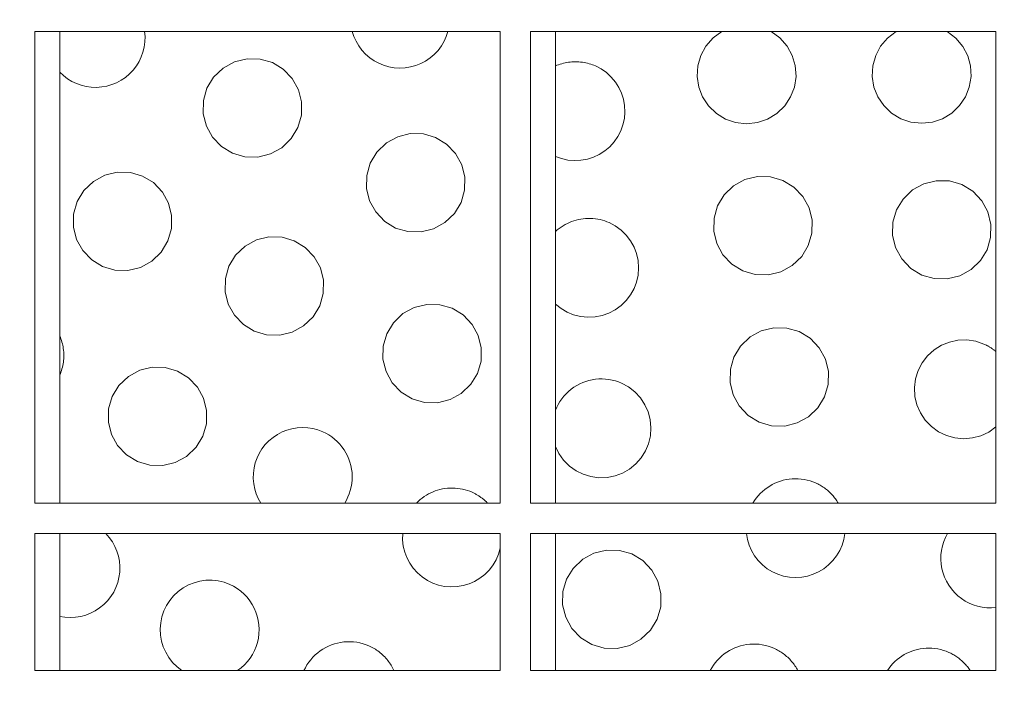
# Model space of a CAD drawing. Header units: metres. Extents: x 1306 to 1412, y -79 to 41.
# Tile 356 of 656: x 1360.7805 to 1360.8452, y -16.9475 to -16.9032. Entities that reach past the tile are written whole.
import ezdxf

# ---------------------------------------------------------------- set-up
doc = ezdxf.new("R2010")
doc.units = ezdxf.units.M
doc.header["$PDMODE"] = 65
doc.linetypes.add('AUSGEZOGEN', pattern=[0])
doc.layers.add('XR$3$Maßlinie 1_50', color=7, linetype='AUSGEZOGEN', lineweight=25)
doc.layers.add('XR$4$Möblierung', color=4, linetype='AUSGEZOGEN', lineweight=13)
doc.styles.add('ARIAL', font='arial.ttf')
doc.dimstyles.new('DIMSTYLE_11', dxfattribs={"dimtxt": 0.15, "dimasz": 0.03, "dimexe": 0, "dimexo": 0, "dimgap": 0.075, "dimtad": 2, "dimrnd": 0.005, "dimzin": 4, "dimdsep": 46, "dimtxsty": 'ARIAL', "dimblk1": 'ALL_ML_STRICH', "dimblk2": 'ALL_ML_STRICH', "dimsah": 1, "dimcen": 0, "dimclrd": 3, "dimclre": 3, "dimclrt": 3, "dimadec": 0, "dimazin": 0, "dimtfac": 1, "dimtdec": 0, "dimtix": 1, "dimtmove": 2, "dimatfit": 3, "dimfxl": 0, "dimtzin": 0, "dimlwd": 0, "dimlwe": 25, "dimarcsym": 0})
doc.dimstyles.new('DIMSTYLE_12', dxfattribs={"dimtxt": 0.15, "dimasz": 0.03, "dimexe": 0, "dimexo": 0, "dimgap": 0.075, "dimtad": 2, "dimdec": 3, "dimrnd": 0.005, "dimzin": 4, "dimdsep": 46, "dimtxsty": 'ARIAL', "dimblk1": 'ALL_ML_STRICH', "dimblk2": 'ALL_ML_STRICH', "dimsah": 1, "dimcen": 0, "dimclrd": 3, "dimclre": 3, "dimclrt": 3, "dimadec": 0, "dimazin": 0, "dimtfac": 1, "dimtdec": 0, "dimtix": 1, "dimtmove": 2, "dimatfit": 3, "dimfxl": 0, "dimtzin": 0, "dimlwd": 0, "dimlwe": 25, "dimarcsym": 0})
doc.dimstyles.new('DIMSTYLE_24', dxfattribs={"dimtxt": 0.225, "dimasz": 0.15, "dimexe": 0, "dimexo": 0, "dimgap": 0.1125, "dimtad": 2, "dimrnd": 0.005, "dimzin": 4, "dimdsep": 46, "dimtxsty": 'ARIAL', "dimblk1": 'ALL_ML_STRICH', "dimblk2": 'ALL_ML_STRICH', "dimsah": 1, "dimcen": 0, "dimclrd": 3, "dimclre": 3, "dimclrt": 3, "dimadec": 0, "dimazin": 0, "dimtfac": 1, "dimtdec": 0, "dimtix": 1, "dimtmove": 2, "dimatfit": 3, "dimfxl": 0, "dimtzin": 0, "dimlwd": 0, "dimlwe": 25, "dimarcsym": 0})
doc.dimstyles.new('DIMSTYLE_6', dxfattribs={"dimtxt": 0.15, "dimasz": 0.15, "dimexe": 0, "dimexo": 0, "dimgap": 0.075, "dimtad": 2, "dimrnd": 0.005, "dimzin": 4, "dimdsep": 46, "dimtxsty": 'ARIAL', "dimblk1": 'ALL_ML_STRICH', "dimblk2": 'ALL_ML_STRICH', "dimsah": 1, "dimcen": 0, "dimclrd": 3, "dimclre": 3, "dimclrt": 3, "dimadec": 0, "dimazin": 0, "dimtfac": 1, "dimtdec": 0, "dimtix": 1, "dimtmove": 2, "dimatfit": 3, "dimfxl": 0, "dimtzin": 0, "dimlwd": 0, "dimlwe": 25, "dimarcsym": 0})

# ---------------------------------------------------------------- blocks, each defined once
blk = doc.blocks.new('ALL_ML_STRICH')
at = {"color": 0, "linetype": 'ByBlock', "lineweight": -2}
for p, q in [((0, -0.5), (0, 0.5)), ((-0.3, -0.3), (0.3, 0.3)), ((-1, 0), (0.5, 0))]:
    blk.add_line(p, q, dxfattribs=at)
blk = doc.blocks.new('*D765')
at = {"layer": 'DEFPOINTS', "color": 3, "linetype": 'AUSGEZOGEN', "lineweight": 25, "transparency": 33554687}
for p in [(1342.770147, -10.159095), (1342.770147, -20.110807), (1361.060147, -20.300157)]:
    blk.add_point(p, dxfattribs=at)
at = {"layer": 'XR$3$Maßlinie 1_50', "color": 3, "linetype": 'AUSGEZOGEN', "lineweight": -2, "transparency": 33554687}
for p, q in [((1342.770147, -10.209095), (1342.770147, -10.159095)), ((1342.770147, -10.159095), (1361.060147, -10.159095)), ((1361.060147, -10.209095), (1361.060147, -10.159095))]:
    blk.add_line(p, q, dxfattribs=at)
at = {"layer": 'XR$3$Maßlinie 1_50', "color": 3, "linetype": 'AUSGEZOGEN', "lineweight": 25, "transparency": 33554687, "xscale": 0.03000000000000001, "yscale": 0.03000000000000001, "zscale": 0.03000000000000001, "rotation": 180}
blk.add_blockref('ALL_ML_STRICH', (1342.770147, -10.159095), dxfattribs=at)
at = {"layer": 'XR$3$Maßlinie 1_50', "color": 3, "linetype": 'AUSGEZOGEN', "lineweight": 25, "transparency": 33554687, "xscale": 0.03000000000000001, "yscale": 0.03000000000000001, "zscale": 0.03000000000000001}
blk.add_blockref('ALL_ML_STRICH', (1361.060147, -10.159095), dxfattribs=at)
at = {"layer": 'XR$3$Maßlinie 1_50', "color": 3, "linetype": 'AUSGEZOGEN', "lineweight": 25, "transparency": 33554687, "insert": (1351.919076, -10.031537), "char_height": 0.15, "width": 0.6, "attachment_point": 5, "style": 'ARIAL'}
blk.add_mtext('\\W0.80;\\A1;{\\A1;{18.29\\H0.099000;\\S^ ;}}', dxfattribs=at)
blk = doc.blocks.new('*D782')
at = {"layer": 'DEFPOINTS', "color": 3, "linetype": 'AUSGEZOGEN', "lineweight": 25, "transparency": 33554687}
for p in [(1343.120147, -10.959095), (1343.120147, -20.111221), (1361.060147, -20.503401)]:
    blk.add_point(p, dxfattribs=at)
at = {"layer": 'XR$3$Maßlinie 1_50', "color": 3, "linetype": 'AUSGEZOGEN', "lineweight": -2, "transparency": 33554687}
for p, q in [((1343.120147, -11.009095), (1343.120147, -10.959095)), ((1343.120147, -10.959095), (1361.060147, -10.959095)), ((1361.060147, -11.009095), (1361.060147, -10.959095))]:
    blk.add_line(p, q, dxfattribs=at)
at = {"layer": 'XR$3$Maßlinie 1_50', "color": 3, "linetype": 'AUSGEZOGEN', "lineweight": 25, "transparency": 33554687, "xscale": 0.03000000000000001, "yscale": 0.03000000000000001, "zscale": 0.03000000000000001, "rotation": 180}
blk.add_blockref('ALL_ML_STRICH', (1343.120147, -10.959095), dxfattribs=at)
at = {"layer": 'XR$3$Maßlinie 1_50', "color": 3, "linetype": 'AUSGEZOGEN', "lineweight": 25, "transparency": 33554687, "xscale": 0.03000000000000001, "yscale": 0.03000000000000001, "zscale": 0.03000000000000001}
blk.add_blockref('ALL_ML_STRICH', (1361.060147, -10.959095), dxfattribs=at)
at = {"layer": 'XR$3$Maßlinie 1_50', "color": 3, "linetype": 'AUSGEZOGEN', "lineweight": 25, "transparency": 33554687, "insert": (1352.094444, -10.831537), "char_height": 0.15, "width": 0.6, "attachment_point": 5, "style": 'ARIAL'}
blk.add_mtext('\\W0.80;\\A1;{\\A1;{17.94\\H0.099000;\\S^ ;}}', dxfattribs=at)
blk = doc.blocks.new('*D899')
at = {"layer": 'DEFPOINTS', "color": 3, "linetype": 'AUSGEZOGEN', "lineweight": 25, "transparency": 33554687}
for p in [(1342.770147, -8.559095), (1361.240147, -14.918246), (1342.770147, -18.601575)]:
    blk.add_point(p, dxfattribs=at)
at = {"layer": 'XR$3$Maßlinie 1_50', "color": 3, "linetype": 'AUSGEZOGEN', "lineweight": -2, "transparency": 33554687}
for p, q in [((1342.770147, -9.159095), (1342.770147, -8.559095)), ((1342.770147, -8.559095), (1361.240147, -8.559095)), ((1361.240147, -9.159095), (1361.240147, -8.559095))]:
    blk.add_line(p, q, dxfattribs=at)
at = {"layer": 'XR$3$Maßlinie 1_50', "color": 3, "linetype": 'AUSGEZOGEN', "lineweight": 25, "transparency": 33554687, "xscale": 0.15, "yscale": 0.15, "zscale": 0.15, "rotation": 180}
blk.add_blockref('ALL_ML_STRICH', (1342.770147, -8.559095), dxfattribs=at)
at = {"layer": 'XR$3$Maßlinie 1_50', "color": 3, "linetype": 'AUSGEZOGEN', "lineweight": 25, "transparency": 33554687, "xscale": 0.15, "yscale": 0.15, "zscale": 0.15}
blk.add_blockref('ALL_ML_STRICH', (1361.240147, -8.559095), dxfattribs=at)
at = {"layer": 'XR$3$Maßlinie 1_50', "color": 3, "linetype": 'AUSGEZOGEN', "lineweight": 25, "transparency": 33554687, "insert": (1352.011102, -8.392605), "char_height": 0.225, "width": 0.9, "attachment_point": 5, "style": 'ARIAL'}
blk.add_mtext('\\W0.80;\\A1;{\\fArial|i0|b1;\\A1;{18.47\\H0.148500;\\S^ ;}}', dxfattribs=at)
blk = doc.blocks.new('*D929')
at = {"layer": 'DEFPOINTS', "color": 3, "linetype": 'AUSGEZOGEN', "lineweight": 25, "transparency": 33554687}
for p in [(1362.146243, -15.158246), (1340.424075, -17.543246), (1364.271243, -17.543246)]:
    blk.add_point(p, dxfattribs=at)
at = {"layer": 'XR$3$Maßlinie 1_50', "color": 3, "linetype": 'AUSGEZOGEN', "lineweight": -2, "transparency": 33554687}
for p, q in [((1340.474075, -15.158246), (1340.424075, -15.158246)), ((1340.424075, -17.543246), (1340.424075, -15.158246)), ((1340.474075, -17.543246), (1340.424075, -17.543246))]:
    blk.add_line(p, q, dxfattribs=at)
at = {"layer": 'XR$3$Maßlinie 1_50', "color": 3, "linetype": 'AUSGEZOGEN', "lineweight": 25, "transparency": 33554687, "xscale": 0.03000000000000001, "yscale": 0.03000000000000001, "zscale": 0.03000000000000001}
for p, rotation in [((1340.424075, -15.158246), 90), ((1340.424075, -17.543246), 270)]:
    blk.add_blockref('ALL_ML_STRICH', p, dxfattribs=dict(at, rotation=rotation))
at = {"layer": 'XR$3$Maßlinie 1_50', "color": 3, "linetype": 'AUSGEZOGEN', "lineweight": 25, "transparency": 33554687, "insert": (1340.296415, -16.329841), "char_height": 0.15, "width": 0.6, "attachment_point": 5, "rotation": 90, "style": 'ARIAL'}
blk.add_mtext('\\W0.80;\\A1;{\\A1;{2.38\\H0.099000;\\S5^ ;}}', dxfattribs=at)
blk = doc.blocks.new('*D938')
at = {"layer": 'DEFPOINTS', "color": 3, "linetype": 'AUSGEZOGEN', "lineweight": 25, "transparency": 33554687}
for p in [(1364.969142, -15.158246), (1338.824075, -20.293246), (1364.65696, -20.293246)]:
    blk.add_point(p, dxfattribs=at)
at = {"layer": 'XR$3$Maßlinie 1_50', "color": 3, "linetype": 'AUSGEZOGEN', "lineweight": -2, "transparency": 33554687}
for p, q in [((1338.874075, -15.158246), (1338.824075, -15.158246)), ((1338.824075, -20.293246), (1338.824075, -15.158246)), ((1338.874075, -20.293246), (1338.824075, -20.293246))]:
    blk.add_line(p, q, dxfattribs=at)
at = {"layer": 'XR$3$Maßlinie 1_50', "color": 3, "linetype": 'AUSGEZOGEN', "lineweight": 25, "transparency": 33554687, "xscale": 0.03000000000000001, "yscale": 0.03000000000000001, "zscale": 0.03000000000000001}
for p, rotation in [((1338.824075, -15.158246), 90), ((1338.824075, -20.293246), 270)]:
    blk.add_blockref('ALL_ML_STRICH', p, dxfattribs=dict(at, rotation=rotation))
at = {"layer": 'XR$3$Maßlinie 1_50', "color": 3, "linetype": 'AUSGEZOGEN', "lineweight": 25, "transparency": 33554687, "insert": (1338.696415, -17.704841), "char_height": 0.15, "width": 0.6, "attachment_point": 5, "rotation": 90, "style": 'ARIAL'}
blk.add_mtext('\\W0.80;\\A1;{\\A1;{5.13\\H0.099000;\\S5^ ;}}', dxfattribs=at)
blk = doc.blocks.new('*D963')
at = {"layer": 'DEFPOINTS', "color": 3, "linetype": 'AUSGEZOGEN', "lineweight": 25, "transparency": 33554687}
for p in [(1360.315869, -16.218246), (1360.170906, -17.818246), (1361.000147, -17.818246)]:
    blk.add_point(p, dxfattribs=at)
at = {"layer": 'XR$3$Maßlinie 1_50', "color": 3, "linetype": 'AUSGEZOGEN', "lineweight": -2, "transparency": 33554687}
for p, q in [((1360.220906, -16.218246), (1360.170906, -16.218246)), ((1360.170906, -17.818246), (1360.170906, -16.218246)), ((1360.220906, -17.818246), (1360.170906, -17.818246))]:
    blk.add_line(p, q, dxfattribs=at)
at = {"layer": 'XR$3$Maßlinie 1_50', "color": 3, "linetype": 'AUSGEZOGEN', "lineweight": 25, "transparency": 33554687, "xscale": 0.15, "yscale": 0.15, "zscale": 0.15}
for p, rotation in [((1360.170906, -16.218246), 90), ((1360.170906, -17.818246), 270)]:
    blk.add_blockref('ALL_ML_STRICH', p, dxfattribs=dict(at, rotation=rotation))
at = {"layer": 'XR$3$Maßlinie 1_50', "color": 3, "linetype": 'AUSGEZOGEN', "lineweight": 25, "transparency": 33554687, "insert": (1360.043348, -17.009373), "char_height": 0.15, "width": 0.48, "attachment_point": 5, "rotation": 90, "style": 'ARIAL'}
blk.add_mtext('\\W0.80;\\A1;{\\A1;{1.60\\H0.099000;\\S^ ;}}', dxfattribs=at)
blk = doc.blocks.new('*D1085')
at = {"layer": 'DEFPOINTS', "color": 3, "linetype": 'AUSGEZOGEN', "lineweight": 25, "transparency": 33554687}
for p in [(1366.101204, -15.158246), (1339.624075, -17.543246), (1365.925791, -17.543246)]:
    blk.add_point(p, dxfattribs=at)
at = {"layer": 'XR$3$Maßlinie 1_50', "color": 3, "linetype": 'AUSGEZOGEN', "lineweight": -2, "transparency": 33554687}
for p, q in [((1339.674075, -15.158246), (1339.624075, -15.158246)), ((1339.624075, -17.543246), (1339.624075, -15.158246)), ((1339.674075, -17.543246), (1339.624075, -17.543246))]:
    blk.add_line(p, q, dxfattribs=at)
at = {"layer": 'XR$3$Maßlinie 1_50', "color": 3, "linetype": 'AUSGEZOGEN', "lineweight": 25, "transparency": 33554687, "xscale": 0.03000000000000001, "yscale": 0.03000000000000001, "zscale": 0.03000000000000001}
for p, rotation in [((1339.624075, -15.158246), 90), ((1339.624075, -17.543246), 270)]:
    blk.add_blockref('ALL_ML_STRICH', p, dxfattribs=dict(at, rotation=rotation))
at = {"layer": 'XR$3$Maßlinie 1_50', "color": 3, "linetype": 'AUSGEZOGEN', "lineweight": 25, "transparency": 33554687, "insert": (1339.496415, -16.329841), "char_height": 0.15, "width": 0.6, "attachment_point": 5, "rotation": 90, "style": 'ARIAL'}
blk.add_mtext('\\W0.80;\\A1;{\\A1;{2.38\\H0.099000;\\S5^ ;}}', dxfattribs=at)
blk = doc.blocks.new('COMPLEXOBJECT_326')
at = {"layer": 'XR$4$Möblierung', "color": 52, "linetype": 'AUSGEZOGEN', "lineweight": 13, "transparency": 33554687}
for p, q in [((1360.781514, -16.903994), (1360.781514, -16.934994)), ((1360.812092, -16.903994), (1360.781514, -16.903994)), ((1360.783159, -16.934994), (1360.783159, -16.903994)), ((1360.812092, -16.934994), (1360.812092, -16.903994)), ((1360.814065, -16.903994), (1360.814065, -16.934994)), ((1360.844642, -16.903994), (1360.814065, -16.903994)), ((1360.81571, -16.934994), (1360.81571, -16.903994)), ((1360.844642, -16.934994), (1360.844642, -16.903994)), ((1360.781514, -16.934994), (1360.812092, -16.934994)), ((1360.814065, -16.934994), (1360.844642, -16.934994)), ((1360.781514, -16.936994), (1360.781514, -16.945994)), ((1360.812092, -16.936994), (1360.781514, -16.936994)), ((1360.783159, -16.945994), (1360.783159, -16.936994)), ((1360.812092, -16.945994), (1360.812092, -16.936994)), ((1360.814065, -16.936994), (1360.814065, -16.945994)), ((1360.844642, -16.936994), (1360.814065, -16.936994)), ((1360.81571, -16.945994), (1360.81571, -16.936994)), ((1360.844642, -16.945994), (1360.844642, -16.936994)), ((1360.812092, -16.945994), (1360.781514, -16.945994)), ((1360.844642, -16.945994), (1360.814065, -16.945994))]:
    blk.add_line(p, q, dxfattribs=at)
for points in [[(1360.788732, -16.903994), (1360.788759, -16.904335), (1360.788749, -16.904679), (1360.788703, -16.90502), (1360.788622, -16.905351), (1360.788511, -16.905666), (1360.788367, -16.905965), (1360.788189, -16.906256), (1360.787978, -16.906531), (1360.787737, -16.906784), (1360.78747, -16.907009), (1360.787183, -16.907203), (1360.786883, -16.907363), (1360.786576, -16.907488), (1360.786252, -16.907581), (1360.785916, -16.907641), (1360.785572, -16.907667), (1360.785227, -16.907655), (1360.784888, -16.907606), (1360.78456, -16.907525), (1360.784251, -16.907413), (1360.783958, -16.907272), (1360.783675, -16.907099), (1360.783407, -16.906894), (1360.783159, -16.906662)], [(1360.808646, -16.903994), (1360.808538, -16.904327), (1360.808396, -16.90464), (1360.808218, -16.904944), (1360.808003, -16.905234), (1360.807755, -16.9055), (1360.807478, -16.905736), (1360.807178, -16.905939), (1360.806865, -16.906105), (1360.806542, -16.906233), (1360.806201, -16.906327), (1360.805845, -16.906384), (1360.805482, -16.906402), (1360.80512, -16.906379), (1360.804766, -16.906316), (1360.804427, -16.906217), (1360.80411, -16.906086), (1360.803805, -16.90592), (1360.803514, -16.905718), (1360.803244, -16.905484), (1360.803001, -16.905221), (1360.802791, -16.904934), (1360.802614, -16.904631), (1360.802474, -16.904319), (1360.802369, -16.903994)], [(1360.829882, -16.903995), (1360.830458, -16.904416), (1360.830931, -16.904957), (1360.831266, -16.90557), (1360.83146, -16.906233), (1360.83151, -16.906945), (1360.831402, -16.907649), (1360.831156, -16.908292), (1360.830767, -16.908882), (1360.830248, -16.909384), (1360.82964, -16.909755), (1360.828981, -16.909981), (1360.828263, -16.910062), (1360.827544, -16.90998), (1360.826882, -16.909754), (1360.826281, -16.909386), (1360.825763, -16.908888), (1360.825372, -16.908295), (1360.825125, -16.907655), (1360.825016, -16.906956), (1360.825064, -16.906243), (1360.825259, -16.905571), (1360.825592, -16.904962), (1360.826063, -16.904419), (1360.826643, -16.903995)], [(1360.841435, -16.903995), (1360.842002, -16.904426), (1360.842461, -16.904973), (1360.842784, -16.905586), (1360.842967, -16.90625), (1360.843006, -16.906958), (1360.84289, -16.907654), (1360.842639, -16.908288), (1360.842249, -16.908869), (1360.841733, -16.909363), (1360.841129, -16.909727), (1360.840476, -16.909949), (1360.839764, -16.91003), (1360.839049, -16.90995), (1360.83839, -16.909726), (1360.83779, -16.909363), (1360.837272, -16.908869), (1360.836879, -16.908281), (1360.836629, -16.907646), (1360.836516, -16.906953), (1360.836556, -16.906244), (1360.836742, -16.905575), (1360.837063, -16.90497), (1360.83752, -16.904426), (1360.838087, -16.903995)], [(1360.81571, -16.906261), (1360.815811, -16.906218), (1360.815913, -16.906179), (1360.816017, -16.906143), (1360.816123, -16.906111), (1360.816231, -16.906082), (1360.816341, -16.906057), (1360.816452, -16.906035), (1360.816564, -16.906017), (1360.816678, -16.906003), (1360.816792, -16.905992), (1360.816907, -16.905986), (1360.817022, -16.905984), (1360.817136, -16.905986), (1360.817251, -16.905992), (1360.817366, -16.906002), (1360.817479, -16.906016), (1360.817592, -16.906035), (1360.817704, -16.906057), (1360.817814, -16.906082), (1360.817922, -16.906111), (1360.818029, -16.906144), (1360.818134, -16.90618), (1360.818236, -16.906219), (1360.818336, -16.906261)], [(1360.818336, -16.906261), (1360.818705, -16.906453), (1360.819054, -16.906697), (1360.819372, -16.906988), (1360.819647, -16.907318), (1360.819875, -16.907676), (1360.82005, -16.90805), (1360.820174, -16.908443), (1360.82025, -16.90886), (1360.820272, -16.909289), (1360.820236, -16.909717), (1360.820145, -16.910133), (1360.820005, -16.910525), (1360.819816, -16.910894), (1360.819574, -16.911246), (1360.819283, -16.911569), (1360.818951, -16.911849), (1360.818589, -16.912081), (1360.818209, -16.912259), (1360.81781, -16.912386), (1360.817387, -16.912462), (1360.816952, -16.912483), (1360.816519, -16.912444), (1360.816101, -16.912349), (1360.81571, -16.912207)], [(1360.81571, -16.917146), (1360.81583, -16.91704), (1360.815956, -16.91694), (1360.816085, -16.916847), (1360.816219, -16.91676), (1360.816355, -16.916681), (1360.816494, -16.916609), (1360.816634, -16.916544), (1360.816775, -16.916487), (1360.81692, -16.916436), (1360.817069, -16.916392), (1360.817221, -16.916355), (1360.817376, -16.916325), (1360.817534, -16.916302), (1360.817693, -16.916287), (1360.817854, -16.916279), (1360.818014, -16.916279), (1360.818174, -16.916288), (1360.818334, -16.916305), (1360.818491, -16.916329), (1360.818647, -16.916361), (1360.8188, -16.9164), (1360.818949, -16.916446), (1360.819094, -16.916497), (1360.819234, -16.916555)], [(1360.819234, -16.916555), (1360.819641, -16.916771), (1360.820023, -16.91705), (1360.820363, -16.917384), (1360.820649, -16.917763), (1360.820873, -16.918171), (1360.821034, -16.918595), (1360.821135, -16.919051), (1360.821171, -16.919525), (1360.821136, -16.92), (1360.821033, -16.920461), (1360.820872, -16.92089), (1360.820648, -16.921295), (1360.820361, -16.921675), (1360.820018, -16.922011), (1360.81963, -16.922291), (1360.819216, -16.922509), (1360.818783, -16.922661), (1360.818319, -16.922753), (1360.817839, -16.922777), (1360.817362, -16.922729), (1360.816905, -16.922615), (1360.816482, -16.922442), (1360.816081, -16.922206), (1360.81571, -16.92191)], [(1360.783159, -16.924008), (1360.7832, -16.924106), (1360.783237, -16.924205), (1360.783271, -16.924306), (1360.783302, -16.92441), (1360.78333, -16.924515), (1360.783354, -16.924622), (1360.783375, -16.92473), (1360.783393, -16.92484), (1360.783407, -16.924951), (1360.783417, -16.925062), (1360.783423, -16.925175), (1360.783426, -16.925287), (1360.783424, -16.9254), (1360.783419, -16.925513), (1360.783409, -16.925625), (1360.783395, -16.925737), (1360.783378, -16.925848), (1360.783357, -16.925958), (1360.783332, -16.926067), (1360.783304, -16.926174), (1360.783273, -16.92628), (1360.783238, -16.926384), (1360.7832, -16.926486), (1360.783159, -16.926586)], [(1360.844642, -16.929986), (1360.844166, -16.930321), (1360.843655, -16.930562), (1360.843105, -16.930709), (1360.842521, -16.93076), (1360.841936, -16.930703), (1360.841382, -16.930548), (1360.840875, -16.930303), (1360.840404, -16.929962), (1360.839998, -16.929538), (1360.839678, -16.929054), (1360.839454, -16.928539), (1360.839322, -16.927982), (1360.839289, -16.927399), (1360.839362, -16.926821), (1360.83953, -16.926278), (1360.839787, -16.925779), (1360.840139, -16.925317), (1360.840572, -16.924922), (1360.841062, -16.924615), (1360.841582, -16.924404), (1360.842146, -16.924285), (1360.842734, -16.924266), (1360.843312, -16.924355), (1360.843851, -16.924538)], [(1360.843851, -16.924538), (1360.84392, -16.924569), (1360.843954, -16.924586), (1360.844023, -16.924619), (1360.844051, -16.924635), (1360.844079, -16.92465), (1360.844108, -16.924665), (1360.844124, -16.924675), (1360.844166, -16.924699), (1360.844209, -16.924724), (1360.844225, -16.924734), (1360.844267, -16.92476), (1360.844308, -16.924786), (1360.844325, -16.924797), (1360.844365, -16.924825), (1360.844406, -16.924852), (1360.844422, -16.924864), (1360.844462, -16.924893), (1360.844502, -16.924922), (1360.844518, -16.924935), (1360.844557, -16.924966), (1360.844596, -16.924996), (1360.844612, -16.925009), (1360.844596, -16.924996), (1360.844642, -16.925035)], [(1360.81571, -16.928889), (1360.815793, -16.928695), (1360.815891, -16.928506), (1360.816002, -16.92832), (1360.816127, -16.92814), (1360.816265, -16.927966), (1360.816415, -16.927802), (1360.816576, -16.927649), (1360.816747, -16.927507), (1360.816927, -16.927379), (1360.817114, -16.927263), (1360.817305, -16.92716), (1360.8175, -16.927073), (1360.817697, -16.926999), (1360.817903, -16.926938), (1360.818116, -16.926889), (1360.818333, -16.926855), (1360.818554, -16.926835), (1360.818776, -16.926829), (1360.818998, -16.92684), (1360.819219, -16.926866), (1360.819435, -16.926907), (1360.819647, -16.926961), (1360.819851, -16.927028), (1360.820047, -16.927107)], [(1360.820047, -16.927107), (1360.820505, -16.927355), (1360.820928, -16.927682), (1360.821294, -16.928078), (1360.821586, -16.928523), (1360.821797, -16.928994), (1360.821931, -16.9295), (1360.821983, -16.930034), (1360.821946, -16.930571), (1360.821823, -16.931089), (1360.821624, -16.931565), (1360.821344, -16.932014), (1360.820988, -16.93242), (1360.820569, -16.932761), (1360.820108, -16.933024), (1360.819623, -16.933205), (1360.819101, -16.933308), (1360.81856, -16.933325), (1360.818027, -16.93325), (1360.817524, -16.933096), (1360.817062, -16.932865), (1360.816629, -16.932555), (1360.816249, -16.932173), (1360.815939, -16.931737), (1360.81571, -16.93127)], [(1360.796358, -16.934994), (1360.796192, -16.934695), (1360.796062, -16.934388), (1360.795963, -16.934066), (1360.795897, -16.933728), (1360.795866, -16.933379), (1360.795873, -16.933028), (1360.795919, -16.932681), (1360.796, -16.932344), (1360.796113, -16.932024), (1360.796259, -16.931721), (1360.796439, -16.931428), (1360.796653, -16.93115), (1360.796897, -16.930896), (1360.797167, -16.930671), (1360.797458, -16.930477), (1360.797761, -16.930318), (1360.798071, -16.930194), (1360.798399, -16.930103), (1360.798741, -16.930045), (1360.79909, -16.930022), (1360.79944, -16.930039), (1360.799784, -16.930093), (1360.800115, -16.930181), (1360.800428, -16.9303)], [(1360.800428, -16.9303), (1360.80063, -16.930398), (1360.800828, -16.930512), (1360.80102, -16.930641), (1360.801205, -16.930785), (1360.80138, -16.930942), (1360.801543, -16.931113), (1360.801692, -16.931295), (1360.801828, -16.931486), (1360.801949, -16.931684), (1360.802054, -16.931888), (1360.802143, -16.932094), (1360.802217, -16.932307), (1360.802277, -16.932528), (1360.802322, -16.932757), (1360.802351, -16.93299), (1360.802364, -16.933227), (1360.802358, -16.933464), (1360.802335, -16.9337), (1360.802295, -16.933932), (1360.80224, -16.934159), (1360.802169, -16.934379), (1360.802085, -16.93459), (1360.801986, -16.934794), (1360.80187, -16.934994)], [(1360.828679, -16.934994), (1360.828784, -16.934829), (1360.828899, -16.934668), (1360.829024, -16.934513), (1360.829159, -16.934365), (1360.829304, -16.934226), (1360.829457, -16.934097), (1360.829617, -16.933978), (1360.829782, -16.933869), (1360.829953, -16.933771), (1360.830126, -16.933685), (1360.830302, -16.93361), (1360.830482, -16.933546), (1360.830668, -16.933493), (1360.83086, -16.933449), (1360.831055, -16.933417), (1360.831254, -16.933397), (1360.831454, -16.933389), (1360.831655, -16.933393), (1360.831854, -16.93341), (1360.832052, -16.93344), (1360.832246, -16.93348), (1360.832435, -16.933532), (1360.832619, -16.933594), (1360.832796, -16.933666)], [(1360.832796, -16.933666), (1360.832869, -16.933699), (1360.832943, -16.933735), (1360.833016, -16.933774), (1360.833088, -16.933814), (1360.83316, -16.933856), (1360.833231, -16.9339), (1360.833302, -16.933947), (1360.833371, -16.933995), (1360.83344, -16.934045), (1360.833507, -16.934097), (1360.833573, -16.934151), (1360.833638, -16.934207), (1360.833701, -16.934264), (1360.833763, -16.934324), (1360.833823, -16.934384), (1360.833882, -16.934447), (1360.833939, -16.934511), (1360.833994, -16.934577), (1360.834047, -16.934643), (1360.834098, -16.934712), (1360.834148, -16.934781), (1360.834195, -16.934851), (1360.834241, -16.934922), (1360.834285, -16.934995)], [(1360.806582, -16.934994), (1360.806702, -16.934876), (1360.806828, -16.934765), (1360.806959, -16.93466), (1360.807096, -16.934563), (1360.807236, -16.934473), (1360.807379, -16.934391), (1360.807524, -16.934317), (1360.807671, -16.934251), (1360.807819, -16.934193), (1360.807972, -16.934143), (1360.808129, -16.9341), (1360.80829, -16.934064), (1360.808454, -16.934036), (1360.808619, -16.934016), (1360.808787, -16.934004), (1360.808954, -16.934002), (1360.809122, -16.934008), (1360.809289, -16.934023), (1360.809454, -16.934046), (1360.809618, -16.934078), (1360.809778, -16.934117), (1360.809934, -16.934164), (1360.810086, -16.934218), (1360.810233, -16.934279)], [(1360.810233, -16.934279), (1360.810279, -16.934299), (1360.810325, -16.934321), (1360.810371, -16.934343), (1360.810417, -16.934367), (1360.810462, -16.934391), (1360.810507, -16.934416), (1360.810552, -16.934442), (1360.810597, -16.934468), (1360.810641, -16.934495), (1360.810685, -16.934524), (1360.810729, -16.934553), (1360.810772, -16.934582), (1360.810816, -16.934613), (1360.810858, -16.934644), (1360.810901, -16.934676), (1360.810942, -16.934708), (1360.810984, -16.934742), (1360.811025, -16.934776), (1360.811065, -16.93481), (1360.811105, -16.934846), (1360.811183, -16.934918), (1360.811208, -16.934944), (1360.811233, -16.934969), (1360.811258, -16.934994)], [(1360.786183, -16.936994), (1360.786414, -16.937258), (1360.786613, -16.937543), (1360.78678, -16.937843), (1360.786911, -16.938151), (1360.78701, -16.938476), (1360.787076, -16.938817), (1360.787106, -16.939168), (1360.787097, -16.939521), (1360.787049, -16.939871), (1360.786966, -16.94021), (1360.78685, -16.940531), (1360.786702, -16.940835), (1360.786518, -16.941129), (1360.786301, -16.941406), (1360.786054, -16.941659), (1360.78578, -16.941883), (1360.785488, -16.942074), (1360.785184, -16.94223), (1360.784872, -16.942351), (1360.784543, -16.94244), (1360.784201, -16.942495), (1360.783851, -16.942514), (1360.783502, -16.942494), (1360.78316, -16.942437)], [(1360.812091, -16.937958), (1360.811979, -16.938348), (1360.811824, -16.938711), (1360.81162, -16.939059), (1360.81137, -16.939386), (1360.811078, -16.939681), (1360.810751, -16.939935), (1360.810401, -16.940144), (1360.810038, -16.940303), (1360.809654, -16.940416), (1360.809251, -16.940484), (1360.808838, -16.9405), (1360.808426, -16.940463), (1360.808027, -16.940376), (1360.807652, -16.940244), (1360.807299, -16.940068), (1360.806961, -16.939843), (1360.806648, -16.939576), (1360.806373, -16.939269), (1360.806139, -16.938932), (1360.805953, -16.938577), (1360.805814, -16.938209), (1360.80572, -16.937817), (1360.805674, -16.937408), (1360.80568, -16.936994)], [(1360.834712, -16.936994), (1360.834643, -16.937388), (1360.834531, -16.937764), (1360.834377, -16.938115), (1360.834178, -16.938452), (1360.833934, -16.93877), (1360.833652, -16.939058), (1360.833336, -16.939307), (1360.832996, -16.939513), (1360.832644, -16.939673), (1360.832274, -16.93979), (1360.831883, -16.939863), (1360.831481, -16.939888), (1360.831078, -16.939863), (1360.830685, -16.939788), (1360.830311, -16.93967), (1360.829962, -16.939511), (1360.829626, -16.939305), (1360.829312, -16.939057), (1360.829029, -16.93877), (1360.828785, -16.938451), (1360.828585, -16.93811), (1360.828431, -16.937758), (1360.82832, -16.937386), (1360.828252, -16.936994)], [(1360.844642, -16.941855), (1360.844339, -16.941876), (1360.844033, -16.941868), (1360.843731, -16.941832), (1360.843436, -16.941768), (1360.843153, -16.941679), (1360.842885, -16.941567), (1360.842625, -16.94143), (1360.842374, -16.941266), (1360.842135, -16.941078), (1360.841915, -16.940867), (1360.841715, -16.940636), (1360.841539, -16.940389), (1360.841388, -16.940131), (1360.841264, -16.939865), (1360.841166, -16.939592), (1360.841091, -16.939305), (1360.841042, -16.939008), (1360.84102, -16.938705), (1360.841027, -16.9384), (1360.841063, -16.938099), (1360.841126, -16.937804), (1360.841213, -16.937521), (1360.841324, -16.937253), (1360.84146, -16.936994)], [(1360.791178, -16.945993), (1360.79086, -16.945747), (1360.790572, -16.945461), (1360.790323, -16.945141), (1360.790118, -16.944798), (1360.789959, -16.944442), (1360.789845, -16.944067), (1360.789775, -16.94367), (1360.789754, -16.943262), (1360.789786, -16.942855), (1360.789867, -16.942458), (1360.789993, -16.942082), (1360.790162, -16.94173), (1360.790379, -16.941392), (1360.790638, -16.941077), (1360.790937, -16.940798), (1360.791266, -16.94056), (1360.791615, -16.940368), (1360.791975, -16.940223), (1360.792357, -16.940122), (1360.792756, -16.940066), (1360.793162, -16.94006), (1360.793564, -16.940105), (1360.793953, -16.940198), (1360.794318, -16.940333)], [(1360.794318, -16.940333), (1360.794567, -16.940456), (1360.79481, -16.940604), (1360.795042, -16.940775), (1360.795261, -16.940967), (1360.795461, -16.941179), (1360.795641, -16.941408), (1360.795799, -16.94165), (1360.795934, -16.941901), (1360.796044, -16.942157), (1360.796132, -16.942423), (1360.796197, -16.942703), (1360.796238, -16.942991), (1360.796254, -16.943283), (1360.796242, -16.943577), (1360.796204, -16.943868), (1360.796141, -16.944151), (1360.796055, -16.944424), (1360.795948, -16.944683), (1360.795817, -16.944933), (1360.795661, -16.945176), (1360.795482, -16.945407), (1360.795283, -16.945623), (1360.795064, -16.945819), (1360.79483, -16.945993)], [(1360.799196, -16.945994), (1360.799288, -16.94581), (1360.799393, -16.945629), (1360.799511, -16.945453), (1360.799641, -16.945283), (1360.799783, -16.945122), (1360.799935, -16.94497), (1360.800097, -16.944829), (1360.800268, -16.944699), (1360.800445, -16.944582), (1360.800628, -16.944477), (1360.800814, -16.944385), (1360.801003, -16.944307), (1360.801196, -16.944241), (1360.801397, -16.944187), (1360.801604, -16.944145), (1360.801815, -16.944116), (1360.802028, -16.9441), (1360.802242, -16.944099), (1360.802456, -16.944112), (1360.802667, -16.94414), (1360.802876, -16.94418), (1360.803079, -16.944234), (1360.803276, -16.944299), (1360.803464, -16.944375)], [(1360.825873, -16.945994), (1360.825972, -16.94582), (1360.826083, -16.94565), (1360.826205, -16.945485), (1360.826338, -16.945327), (1360.826482, -16.945178), (1360.826634, -16.945038), (1360.826796, -16.944909), (1360.826964, -16.944791), (1360.827138, -16.944684), (1360.827316, -16.944589), (1360.827496, -16.944507), (1360.827679, -16.944437), (1360.827869, -16.944378), (1360.828065, -16.944329), (1360.828266, -16.944292), (1360.82847, -16.944268), (1360.828677, -16.944256), (1360.828884, -16.944258), (1360.82909, -16.944274), (1360.829294, -16.944302), (1360.829495, -16.944343), (1360.829691, -16.944395), (1360.829881, -16.944459), (1360.830064, -16.944533)], [(1360.803464, -16.944375), (1360.80355, -16.944414), (1360.803635, -16.944457), (1360.80372, -16.944502), (1360.803804, -16.94455), (1360.803887, -16.944601), (1360.803969, -16.944655), (1360.804049, -16.944711), (1360.804129, -16.94477), (1360.804206, -16.944831), (1360.804283, -16.944895), (1360.804357, -16.944961), (1360.804429, -16.94503), (1360.804499, -16.945101), (1360.804567, -16.945174), (1360.804632, -16.945249), (1360.804695, -16.945326), (1360.804756, -16.945405), (1360.804814, -16.945486), (1360.804869, -16.945568), (1360.804922, -16.945651), (1360.804972, -16.945736), (1360.805019, -16.945821), (1360.805064, -16.945907), (1360.805105, -16.945994)], [(1360.830064, -16.944533), (1360.830143, -16.944569), (1360.830222, -16.944608), (1360.8303, -16.944649), (1360.830378, -16.944693), (1360.830455, -16.944739), (1360.830531, -16.944788), (1360.830606, -16.944839), (1360.83068, -16.944892), (1360.830753, -16.944947), (1360.830825, -16.945005), (1360.830895, -16.945064), (1360.830963, -16.945126), (1360.83103, -16.945189), (1360.831095, -16.945255), (1360.831157, -16.945322), (1360.831218, -16.945392), (1360.831277, -16.945462), (1360.831334, -16.945535), (1360.831388, -16.945609), (1360.83144, -16.945684), (1360.83149, -16.94576), (1360.831538, -16.945837), (1360.831584, -16.945915), (1360.831627, -16.945994)], [(1360.837509, -16.945995), (1360.837618, -16.945838), (1360.837737, -16.945687), (1360.837865, -16.945542), (1360.838002, -16.945405), (1360.838147, -16.945277), (1360.838299, -16.945158), (1360.838457, -16.945049), (1360.83862, -16.94495), (1360.838786, -16.944861), (1360.838955, -16.944783), (1360.839126, -16.944716), (1360.839302, -16.944659), (1360.839484, -16.944611), (1360.839671, -16.944573), (1360.839861, -16.944545), (1360.840053, -16.944529), (1360.840247, -16.944524), (1360.84044, -16.944531), (1360.840633, -16.94455), (1360.840823, -16.94458), (1360.84101, -16.944621), (1360.841193, -16.944671), (1360.84137, -16.944732), (1360.841541, -16.944801)], [(1360.841541, -16.944801), (1360.841609, -16.944832), (1360.841676, -16.944865), (1360.841744, -16.9449), (1360.841811, -16.944936), (1360.841877, -16.944975), (1360.841943, -16.945015), (1360.842008, -16.945056), (1360.842073, -16.9451), (1360.842136, -16.945145), (1360.842199, -16.945191), (1360.842261, -16.94524), (1360.842322, -16.94529), (1360.842381, -16.945341), (1360.84244, -16.945394), (1360.842497, -16.945448), (1360.842553, -16.945504), (1360.842607, -16.945561), (1360.84266, -16.94562), (1360.842712, -16.945679), (1360.842762, -16.94574), (1360.84281, -16.945802), (1360.842857, -16.945866), (1360.842902, -16.94593), (1360.842946, -16.945995)]]:
    blk.add_lwpolyline(points, dxfattribs=at)
for points in [[(1360.797126, -16.906042), (1360.797839, -16.906475), (1360.79843, -16.907091), (1360.798834, -16.90782), (1360.799038, -16.908628), (1360.799027, -16.909488), (1360.798797, -16.910301), (1360.798363, -16.911028), (1360.797736, -16.911633), (1360.796991, -16.912043), (1360.796167, -16.912245), (1360.795303, -16.912224), (1360.794498, -16.911987), (1360.793785, -16.911554), (1360.793193, -16.910939), (1360.792789, -16.910209), (1360.792586, -16.909402), (1360.792597, -16.908541), (1360.792827, -16.907728), (1360.793261, -16.907002), (1360.793888, -16.906396), (1360.794633, -16.905986), (1360.795456, -16.905785), (1360.796321, -16.905806), (1360.797126, -16.906042)], [(1360.807845, -16.910967), (1360.808561, -16.911402), (1360.809154, -16.91202), (1360.809557, -16.912752), (1360.809759, -16.913562), (1360.809745, -16.914422), (1360.809514, -16.915232), (1360.80908, -16.915956), (1360.808455, -16.916558), (1360.807712, -16.916968), (1360.80689, -16.917169), (1360.806025, -16.917149), (1360.805218, -16.916912), (1360.804502, -16.916477), (1360.80391, -16.915859), (1360.803506, -16.915127), (1360.803304, -16.914317), (1360.803318, -16.913457), (1360.80355, -16.912647), (1360.803983, -16.911924), (1360.804608, -16.911321), (1360.805351, -16.910912), (1360.806173, -16.91071), (1360.807039, -16.91073), (1360.807845, -16.910967)], [(1360.788595, -16.913499), (1360.789307, -16.913931), (1360.789899, -16.914546), (1360.790304, -16.915276), (1360.790508, -16.916087), (1360.790496, -16.91695), (1360.790263, -16.917765), (1360.789826, -16.918493), (1360.789197, -16.919097), (1360.788453, -16.919504), (1360.787631, -16.919702), (1360.78677, -16.919681), (1360.785968, -16.919444), (1360.785256, -16.919013), (1360.784664, -16.918398), (1360.784259, -16.917667), (1360.784055, -16.916857), (1360.784068, -16.915994), (1360.7843, -16.915179), (1360.784737, -16.914451), (1360.785366, -16.913847), (1360.786111, -16.91344), (1360.786932, -16.913241), (1360.787794, -16.913263), (1360.788595, -16.913499)], [(1360.830649, -16.913781), (1360.831369, -16.914219), (1360.831964, -16.914843), (1360.832366, -16.915578), (1360.832565, -16.916391), (1360.832547, -16.917249), (1360.832314, -16.918055), (1360.831881, -16.918774), (1360.831259, -16.919373), (1360.830519, -16.919781), (1360.829699, -16.919983), (1360.828833, -16.919964), (1360.828022, -16.919727), (1360.827303, -16.919289), (1360.826708, -16.918665), (1360.826306, -16.91793), (1360.826107, -16.917117), (1360.826125, -16.916259), (1360.826358, -16.915453), (1360.826791, -16.914734), (1360.827412, -16.914135), (1360.828152, -16.913727), (1360.828973, -16.913525), (1360.829839, -16.913544), (1360.830649, -16.913781)], [(1360.842394, -16.914056), (1360.843115, -16.914495), (1360.84371, -16.915121), (1360.844112, -16.915858), (1360.84431, -16.916673), (1360.84429, -16.917531), (1360.844056, -16.918335), (1360.843623, -16.919052), (1360.843002, -16.919649), (1360.842264, -16.920055), (1360.841445, -16.920257), (1360.840578, -16.920239), (1360.839766, -16.920001), (1360.839045, -16.919562), (1360.83845, -16.918936), (1360.838048, -16.918199), (1360.83785, -16.917384), (1360.83787, -16.916526), (1360.838104, -16.915722), (1360.838537, -16.915006), (1360.839158, -16.914409), (1360.839896, -16.914002), (1360.840715, -16.9138), (1360.841582, -16.913818), (1360.842394, -16.914056)], [(1360.798562, -16.917751), (1360.799276, -16.918185), (1360.799869, -16.918803), (1360.800273, -16.919535), (1360.800476, -16.920346), (1360.800461, -16.921208), (1360.800228, -16.922021), (1360.799792, -16.922746), (1360.799165, -16.923348), (1360.798422, -16.923755), (1360.797601, -16.923954), (1360.796739, -16.923933), (1360.795935, -16.923697), (1360.795221, -16.923263), (1360.794628, -16.922645), (1360.794224, -16.921913), (1360.794021, -16.921101), (1360.794035, -16.920239), (1360.794268, -16.919427), (1360.794705, -16.918702), (1360.795332, -16.9181), (1360.796075, -16.917693), (1360.796896, -16.917494), (1360.797758, -16.917515), (1360.798562, -16.917751)], [(1360.808926, -16.92219), (1360.809642, -16.922625), (1360.810236, -16.923245), (1360.81064, -16.923979), (1360.810841, -16.924792), (1360.810825, -16.925653), (1360.810591, -16.926463), (1360.810155, -16.927185), (1360.80953, -16.927786), (1360.808789, -16.928192), (1360.807968, -16.928392), (1360.807105, -16.928372), (1360.806299, -16.928135), (1360.805583, -16.9277), (1360.804989, -16.92708), (1360.804586, -16.926346), (1360.804385, -16.925533), (1360.804401, -16.924671), (1360.804634, -16.923861), (1360.80507, -16.923139), (1360.805695, -16.922539), (1360.806437, -16.922132), (1360.807257, -16.921932), (1360.80812, -16.921953), (1360.808926, -16.92219)], [(1360.831723, -16.923723), (1360.832442, -16.924161), (1360.833037, -16.924785), (1360.833439, -16.925521), (1360.833638, -16.926336), (1360.83362, -16.927196), (1360.833385, -16.928002), (1360.83295, -16.928721), (1360.832328, -16.929319), (1360.831588, -16.929725), (1360.830769, -16.929925), (1360.829904, -16.929906), (1360.829095, -16.929669), (1360.828376, -16.929231), (1360.827781, -16.928607), (1360.827379, -16.927871), (1360.82718, -16.927056), (1360.827198, -16.926196), (1360.827433, -16.92539), (1360.827868, -16.924671), (1360.82849, -16.924074), (1360.829229, -16.923668), (1360.830049, -16.923467), (1360.830913, -16.923486), (1360.831723, -16.923723)], [(1360.790892, -16.926317), (1360.791605, -16.92675), (1360.792199, -16.927368), (1360.792604, -16.928102), (1360.792806, -16.928916), (1360.792791, -16.929781), (1360.792555, -16.930595), (1360.792116, -16.93132), (1360.791488, -16.931919), (1360.790746, -16.932323), (1360.789926, -16.932521), (1360.789067, -16.932499), (1360.788265, -16.932263), (1360.787552, -16.93183), (1360.786958, -16.931212), (1360.786553, -16.930478), (1360.786351, -16.929664), (1360.786366, -16.928799), (1360.786602, -16.927986), (1360.787041, -16.927261), (1360.787669, -16.926661), (1360.788411, -16.926257), (1360.789231, -16.926059), (1360.79009, -16.926081), (1360.790892, -16.926317)], [(1360.820727, -16.938337), (1360.821445, -16.938774), (1360.82204, -16.939396), (1360.822443, -16.940133), (1360.822643, -16.940949), (1360.822624, -16.941811), (1360.822388, -16.942619), (1360.821951, -16.943339), (1360.821327, -16.943936), (1360.820587, -16.94434), (1360.819769, -16.944539), (1360.818907, -16.944519), (1360.8181, -16.944282), (1360.817382, -16.943846), (1360.816787, -16.943223), (1360.816384, -16.942486), (1360.816184, -16.94167), (1360.816203, -16.940808), (1360.816439, -16.94), (1360.816876, -16.93928), (1360.8175, -16.938683), (1360.818239, -16.938279), (1360.819058, -16.93808), (1360.81992, -16.9381), (1360.820727, -16.938337)]]:
    blk.add_lwpolyline(points, close=True, dxfattribs=at)

msp = doc.modelspace()

# ---------------------------------------------------------------- block references
at = {"layer": 'XR$4$Möblierung', "color": 52, "linetype": 'AUSGEZOGEN', "lineweight": 13, "transparency": 33554687}
msp.add_blockref('COMPLEXOBJECT_326', (0, 0), dxfattribs=at)

# ---------------------------------------------------------------- dimensions: what is measured, and where the dimension line sits
at = {"layer": 'XR$3$Maßlinie 1_50', "color": 3, "linetype": 'AUSGEZOGEN', "lineweight": 25, "transparency": 33554687}
for base, p1, p2, dimstyle, picture, middle in [((1361.240147, -8.559095), (1342.770147, -9.159095), (1361.240147, -9.159095), 'DIMSTYLE_24', '*D899', (1352.011102, -8.392605)), ((1361.060147, -10.159095), (1342.770147, -10.209095), (1361.060147, -10.209095), 'DIMSTYLE_11', '*D765', (1351.919076, -10.031537)), ((1361.060147, -10.959095), (1343.120147, -11.009095), (1361.060147, -11.009095), 'DIMSTYLE_11', '*D782', (1352.094444, -10.831537))]:
    dim = msp.add_linear_dim(base=base, p1=p1, p2=p2, dimstyle=dimstyle, override={"dimpost": '<>', "dimclrd": 3, "dimclre": 3, "dimclrt": 3, "dimlwd": 0, "dimlwe": 25}, dxfattribs=at)
    dim.commit()
    dim.dimension.update_dxf_attribs({"geometry": picture, "text_midpoint": middle, "dimtype": 160})
for base, p1, p2, dimstyle, picture, middle in [((1338.824075, -15.158246), (1338.874075, -20.293246), (1338.874075, -15.158246), 'DIMSTYLE_12', '*D938', (1338.696415, -17.704841)), ((1339.624075, -15.158246), (1339.674075, -17.543246), (1339.674075, -15.158246), 'DIMSTYLE_12', '*D1085', (1339.496415, -16.329841)), ((1340.424075, -15.158246), (1340.474075, -17.543246), (1340.474075, -15.158246), 'DIMSTYLE_12', '*D929', (1340.296415, -16.329841)), ((1360.170906, -16.218246), (1360.220906, -17.818246), (1360.220906, -16.218246), 'DIMSTYLE_6', '*D963', (1360.043348, -17.009373))]:
    dim = msp.add_linear_dim(base=base, p1=p1, p2=p2, angle=90, dimstyle=dimstyle, override={"dimpost": '<>', "dimclrd": 3, "dimclre": 3, "dimclrt": 3, "dimlwd": 0, "dimlwe": 25}, dxfattribs=at)
    dim.commit()
    dim.dimension.update_dxf_attribs({"geometry": picture, "text_midpoint": middle, "dimtype": 160})

doc.saveas('drawing.dxf')
